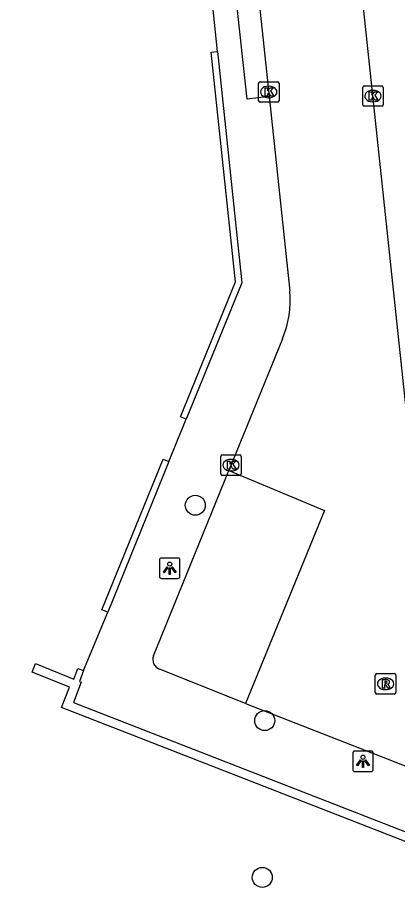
# Model space of a CAD drawing. Extents: x 160664 to 161506, y 382245 to 383288.
# Drawn here: x 161237.78 to 161256.34, y 382748.97 to 382792.23 of the extents above; entities that cross this region are included whole.
import ezdxf

# ---------------------------------------------------------------- set-up
doc = ezdxf.new("R2010")
doc.units = 0
for name, color, linetype in [('IMGEO_Boom', 7, 'Continuous'), ('IMGEO_Kolk', 7, 'Continuous'), ('IMGEO_Lichtpunt', 7, 'Continuous'), ('IMGEO_Muur', 7, 'Continuous'), ('IMGEO_Rijbaan_lokaal_open', 7, 'Continuous'), ('IMGEO_Rioolput', 7, 'Continuous'), ('IMGEO_Voetpad_open', 7, 'Continuous')]:
    doc.layers.add(name, color=color, linetype=linetype)

msp = doc.modelspace()

# ---------------------------------------------------------------- linework, layer by layer
at = {"layer": 'IMGEO_Boom'}
for centre in [(161246.463, 382768.414), (161249.856, 382757.893), (161249.736, 382750.235)]:
    msp.add_circle(centre, 0.489, dxfattribs=at)
at = {"layer": 'IMGEO_Kolk'}
for p, q in [((161249.554, 382788.177), (161249.554, 382789.029)), ((161249.629, 382789.103), (161250.481, 382789.103)), ((161250.042, 382788.883), (161250.067, 382788.883)), ((161250.555, 382789.029), (161250.555, 382788.177)), ((161254.72, 382788.902), (161255.572, 382788.902)), ((161254.645, 382787.976), (161254.645, 382788.828)), ((161255.133, 382788.682), (161255.158, 382788.682)), ((161255.646, 382788.828), (161255.646, 382787.976)), ((161250.481, 382788.103), (161249.629, 382788.103)), ((161250.065, 382788.323), (161250.04, 382788.323)), ((161255.156, 382788.122), (161255.131, 382788.122)), ((161255.572, 382787.902), (161254.72, 382787.902)), ((161247.708, 382769.947), (161247.708, 382770.799)), ((161247.783, 382770.873), (161248.635, 382770.873)), ((161248.709, 382770.799), (161248.709, 382769.947)), ((161248.196, 382770.653), (161248.221, 382770.653)), ((161248.635, 382769.873), (161247.783, 382769.873)), ((161248.219, 382770.093), (161248.194, 382770.093))]:
    msp.add_line(p, q, dxfattribs=at)
for points in [[(161249.554, 382788.177), (161249.554, 382789.029)], [(161249.629, 382789.103), (161250.481, 382789.103)], [(161250.555, 382789.029), (161250.555, 382788.177)], [(161254.72, 382788.902), (161255.572, 382788.902)], [(161249.875, 382788.803), (161249.998, 382788.803), (161249.998, 382788.652), (161250.128, 382788.803), (161250.292, 382788.803), (161250.146, 382788.652), (161250.299, 382788.403), (161250.147, 382788.403), (161250.062, 382788.567), (161249.998, 382788.5), (161249.998, 382788.403), (161249.875, 382788.403), (161249.875, 382788.803)], [(161254.645, 382787.976), (161254.645, 382788.828)], [(161254.966, 382788.602), (161255.089, 382788.602), (161255.089, 382788.451), (161255.219, 382788.602), (161255.383, 382788.602), (161255.237, 382788.451), (161255.39, 382788.202), (161255.238, 382788.202), (161255.153, 382788.366), (161255.089, 382788.299), (161255.089, 382788.202), (161254.966, 382788.202), (161254.966, 382788.602)], [(161255.646, 382788.828), (161255.646, 382787.976)], [(161250.481, 382788.103), (161249.629, 382788.103)], [(161255.572, 382787.902), (161254.72, 382787.902)], [(161247.708, 382769.947), (161247.708, 382770.799)], [(161247.783, 382770.873), (161248.635, 382770.873)], [(161248.709, 382770.799), (161248.709, 382769.947)], [(161248.029, 382770.573), (161248.152, 382770.573), (161248.152, 382770.422), (161248.282, 382770.573), (161248.446, 382770.573), (161248.3, 382770.422), (161248.453, 382770.173), (161248.301, 382770.173), (161248.216, 382770.337), (161248.152, 382770.27), (161248.152, 382770.173), (161248.029, 382770.173), (161248.029, 382770.573)], [(161248.635, 382769.873), (161247.783, 382769.873)]]:
    msp.add_lwpolyline(points, dxfattribs=at)
for centre, start, end in [((161249.631, 382789.027), 91.552, 178.448), ((161249.631, 382789.027), 91.552, 178.448), ((161250.479, 382789.027), 1.552, 88.448), ((161250.479, 382789.027), 1.552, 88.448), ((161254.722, 382788.826), 91.552, 178.448), ((161254.722, 382788.826), 91.552, 178.448), ((161255.57, 382788.826), 1.552, 88.448), ((161255.57, 382788.826), 1.552, 88.448), ((161249.631, 382788.179), 181.552, 268.448), ((161249.631, 382788.179), 181.552, 268.448), ((161250.479, 382788.179), 271.552, 358.448), ((161250.479, 382788.179), 271.552, 358.448), ((161254.722, 382787.978), 181.552, 268.448), ((161254.722, 382787.978), 181.552, 268.448), ((161255.57, 382787.978), 271.552, 358.448), ((161255.57, 382787.978), 271.552, 358.448), ((161247.785, 382770.797), 91.552, 178.448), ((161247.785, 382770.797), 91.552, 178.448), ((161248.633, 382770.797), 1.552, 88.448), ((161248.633, 382770.797), 1.552, 88.448), ((161247.785, 382769.949), 181.552, 268.448), ((161247.785, 382769.949), 181.552, 268.448), ((161248.633, 382769.949), 271.552, 358.448), ((161248.633, 382769.949), 271.552, 358.448)]:
    msp.add_arc(centre, 0.0765, start, end, dxfattribs=at)
for centre, major_axis, ratio, start_param, end_param in [((161250.041, 382788.603), (-0.387, 0.002), 0.722429, 4.712389, 7.853982), ((161250.066, 382788.603), (-0.39, 0.002), 0.717154, 1.570796, 4.712389), ((161255.132, 382788.402), (-0.387, 0.002), 0.722429, 4.712389, 7.853982), ((161255.157, 382788.402), (-0.39, 0.002), 0.717154, 1.570796, 4.712389), ((161248.195, 382770.373), (-0.387, 0.002), 0.722429, 4.712389, 7.853982), ((161248.22, 382770.373), (-0.39, 0.002), 0.717154, 1.570796, 4.712389)]:
    msp.add_ellipse(centre, major_axis=major_axis, ratio=ratio, start_param=start_param, end_param=end_param, dxfattribs=at)
at = {"layer": 'IMGEO_Lichtpunt'}
for p, q in [((161244.713, 382765.74), (161244.713, 382764.933)), ((161244.713, 382765.74), (161244.713, 382764.933)), ((161245.615, 382765.835), (161244.807, 382765.835)), ((161245.615, 382765.835), (161244.807, 382765.835)), ((161245.709, 382764.933), (161245.709, 382765.74)), ((161245.709, 382764.933), (161245.709, 382765.74)), ((161244.807, 382764.839), (161245.615, 382764.839)), ((161244.807, 382764.839), (161245.615, 382764.839)), ((161255.065, 382756.403), (161254.257, 382756.403)), ((161255.065, 382756.403), (161254.257, 382756.403)), ((161254.163, 382756.308), (161254.163, 382755.501)), ((161254.163, 382756.308), (161254.163, 382755.501)), ((161255.159, 382755.501), (161255.159, 382756.308)), ((161255.159, 382755.501), (161255.159, 382756.308)), ((161254.257, 382755.407), (161255.065, 382755.407)), ((161254.257, 382755.407), (161255.065, 382755.407))]:
    msp.add_line(p, q, dxfattribs=at)
for points in [[(161245.087, 382765.404), (161245.126, 382765.376), (161244.938, 382765.114), (161244.9, 382765.141), (161245.087, 382765.404)], [(161245.189, 382765.356), (161245.236, 382765.356), (161245.236, 382765.034), (161245.189, 382765.034), (161245.189, 382765.356)], [(161245.299, 382765.376), (161245.337, 382765.403), (161245.524, 382765.141), (161245.485, 382765.113), (161245.299, 382765.376)], [(161254.537, 382755.972), (161254.576, 382755.944), (161254.388, 382755.682), (161254.35, 382755.709), (161254.537, 382755.972)], [(161254.749, 382755.944), (161254.787, 382755.971), (161254.974, 382755.709), (161254.935, 382755.681), (161254.749, 382755.944)], [(161254.639, 382755.924), (161254.686, 382755.924), (161254.686, 382755.602), (161254.639, 382755.602), (161254.639, 382755.924)]]:
    msp.add_lwpolyline(points, dxfattribs=at)
for centre in [(161245.212, 382765.538), (161254.662, 382756.106)]:
    msp.add_circle(centre, 0.0994, dxfattribs=at)
for centre, start, end in [((161244.807, 382765.74), 90, 180), ((161244.807, 382765.74), 90, 180), ((161245.615, 382765.74), 0, 90), ((161245.615, 382765.74), 0, 90), ((161244.807, 382764.933), 180, 270), ((161244.807, 382764.933), 180, 270), ((161245.615, 382764.933), 270, 0), ((161245.615, 382764.933), 270, 360), ((161254.257, 382756.308), 90, 180), ((161254.257, 382756.308), 90, 180), ((161255.065, 382756.308), 0, 90), ((161255.065, 382756.308), 0, 90), ((161254.257, 382755.501), 180, 270), ((161254.257, 382755.501), 180, 270), ((161255.065, 382755.501), 270, 0), ((161255.065, 382755.501), 270, 360)]:
    msp.add_arc(centre, 0.0946, start, end, dxfattribs=at)
at = {"layer": 'IMGEO_Muur'}
for points in [[(161246.019, 382772.618), (161245.742, 382772.731), (161248.432, 382779.325), (161247.245, 382790.544), (161247.543, 382790.576)], [(161247.543, 382790.576), (161248.738, 382779.281), (161246.019, 382772.618)], [(161242.179, 382763.193), (161241.901, 382763.306), (161244.892, 382770.666), (161245.17, 382770.553)], [(161245.17, 382770.553), (161242.179, 382763.193)], [(161264.46, 382748.969), (161239.915, 382758.526), (161240.307, 382759.522), (161238.483, 382760.263), (161238.652, 382760.68), (161240.518, 382759.922), (161240.717, 382760.445), (161240.997, 382760.339)], [(161240.997, 382760.339), (161240.796, 382759.809), (161240.889, 382759.771), (161240.5, 382758.783), (161264.111, 382749.59), (161264.143, 382749.686), (161264.661, 382749.481)]]:
    msp.add_lwpolyline(points, dxfattribs=at)
at = {"layer": 'IMGEO_Rijbaan_lokaal_open'}
for points in [[(161257.744, 382763.944), (161254.292, 382796.412)], [(161249.376, 382794.955), (161250.077, 382788.382)], [(161250.077, 382788.382), (161251.086, 382778.878)], [(161250.718, 382776.539), (161248.103, 382770.106)], [(161248.103, 382770.106), (161252.775, 382768.16), (161248.921, 382758.735)], [(161248.921, 382758.735), (161265.984, 382752.066)]]:
    msp.add_lwpolyline(points, dxfattribs=at)
msp.add_arc((161246.191, 382778.45), 4.913, 337.1164, 5.0013, dxfattribs=at)
at = {"layer": 'IMGEO_Rioolput'}
for p, q in [((161255.262, 382759.264), (161255.262, 382760.116)), ((161255.337, 382760.19), (161256.189, 382760.19)), ((161255.75, 382759.97), (161255.775, 382759.97)), ((161256.263, 382760.116), (161256.263, 382759.264)), ((161256.189, 382759.19), (161255.337, 382759.19)), ((161255.773, 382759.41), (161255.748, 382759.41))]:
    msp.add_line(p, q, dxfattribs=at)
for points in [[(161255.262, 382759.264), (161255.262, 382760.116)], [(161255.337, 382760.19), (161256.189, 382760.19)], [(161255.851, 382759.888), (161255.599, 382759.89), (161255.599, 382759.49)], [(161256.263, 382760.116), (161256.263, 382759.264)], [(161255.599, 382759.49), (161255.723, 382759.49), (161255.723, 382759.652), (161255.734, 382759.652)], [(161255.777, 382759.809), (161255.723, 382759.809), (161255.723, 382759.728)], [(161255.723, 382759.728), (161255.775, 382759.728)], [(161255.781, 382759.623), (161255.852, 382759.49), (161255.992, 382759.49), (161255.927, 382759.616)], [(161256.189, 382759.19), (161255.337, 382759.19)]]:
    msp.add_lwpolyline(points, dxfattribs=at)
for centre, radius, start, end in [((161255.339, 382760.114), 0.0765, 91.552, 178.448), ((161255.339, 382760.114), 0.0765, 91.552, 178.448), ((161255.85, 382759.778), 0.109, 350.3612, 89.416), ((161256.187, 382760.114), 0.0765, 1.552, 88.448), ((161256.187, 382760.114), 0.0765, 1.552, 88.448), ((161255.733, 382759.599), 0.0533, 26.0293, 88.6989), ((161255.759, 382759.917), 0.19, 274.7715, 282.9687), ((161255.783, 382759.713), 0.0964, 77.0061, 93.1865), ((161255.797, 382759.77), 0.0378, 276.6634, 79.6772), ((161255.848, 382759.778), 0.112, 277.5842, 350.9817), ((161255.832, 382759.563), 0.108, 29.5134, 73.7905), ((161255.339, 382759.266), 0.0765, 181.552, 268.448), ((161255.339, 382759.266), 0.0765, 181.552, 268.448), ((161256.187, 382759.266), 0.0765, 271.552, 358.448), ((161256.187, 382759.266), 0.0765, 271.552, 358.448)]:
    msp.add_arc(centre, radius, start, end, dxfattribs=at)
for centre, major_axis, ratio, start_param, end_param in [((161255.749, 382759.69), (-0.387, 0.002), 0.722429, 4.712389, 7.853982), ((161255.774, 382759.69), (-0.39, 0.002), 0.717154, 1.570796, 4.712389)]:
    msp.add_ellipse(centre, major_axis=major_axis, ratio=ratio, start_param=start_param, end_param=end_param, dxfattribs=at)
at = {"layer": 'IMGEO_Voetpad_open'}
for points in [[(161247.543, 382790.576), (161243.275, 382831.841), (161235.463, 382834.768), (161235.153, 382834.791), (161226.716, 382838.135), (161227.393, 382839.873), (161225.76, 382840.503), (161226.068, 382841.467)], [(161250.077, 382788.382), (161248.991, 382788.254), (161248.279, 382794.842), (161249.376, 382794.955)], [(161245.17, 382770.553), (161246.019, 382772.618)], [(161244.423, 382761.065), (161248.103, 382770.106)], [(161240.997, 382760.339), (161242.179, 382763.193)], [(161248.921, 382758.735), (161244.72, 382760.406)]]:
    msp.add_lwpolyline(points, dxfattribs=at)
msp.add_arc((161244.874, 382760.872), 0.491, 156.8601, 251.6605, dxfattribs=at)

doc.saveas('drawing.dxf')
